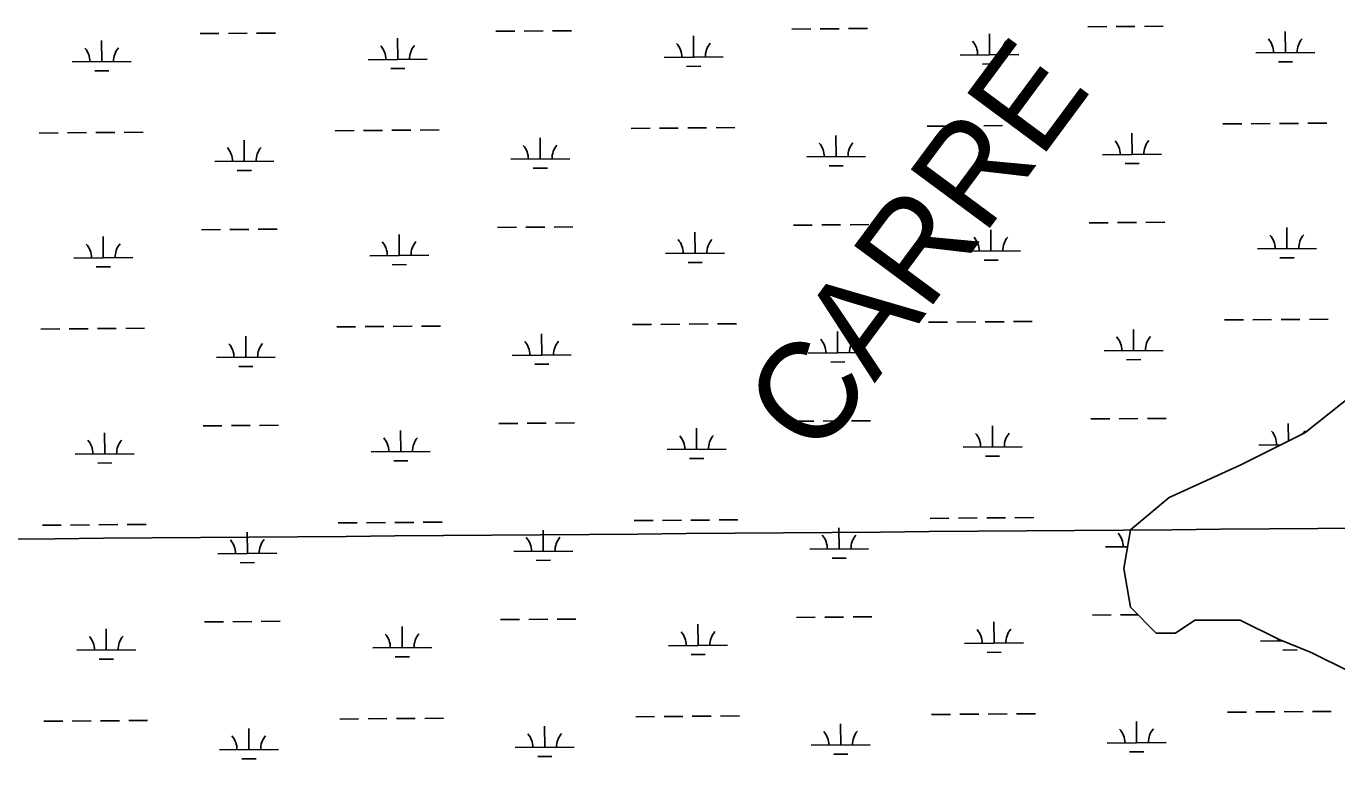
# Model space of a CAD drawing. Extents: x 3540316 to 3578335, y 553172 to 578787.
# Drawn here: x 3571944 to 3574167, y 564471 to 565714 of the extents above; entities that cross this region are included whole.
import ezdxf

# ---------------------------------------------------------------- set-up
doc = ezdxf.new("R2010")
doc.units = 0
for name, color, linetype in [('V-GRID-MAJR', 7, 'Continuous'), ('V-RIVR-IDEN', 7, 'Continuous'), ('V-WETL-SWMP', 7, 'Continuous')]:
    doc.layers.add(name, color=color, linetype=linetype)

msp = doc.modelspace()

# ---------------------------------------------------------------- linework, layer by layer
at = {"layer": 'V-GRID-MAJR'}
msp.add_spline([(3544475.4, 564634.2), (3549748.1, 564672.9), (3555020.8, 564712.4), (3560293.6, 564752.7), (3565566.3, 564793.7), (3570839, 564835.5), (3576111.7, 564878.1)], degree=3, dxfattribs=at)
at = {"layer": 'V-WETL-SWMP'}
for p, q in [((3572238.8, 565701.6), (3572270.8, 565701.8)), ((3572286.8, 565702), (3572318.8, 565702.2)), ((3572334.8, 565702.3), (3572366.8, 565702.6)), ((3572740.7, 565705.5), (3572772.7, 565705.7)), ((3572788.7, 565705.8), (3572820.7, 565706.1)), ((3572836.7, 565706.2), (3572868.7, 565706.4)), ((3573075.9, 565661.6), (3573075.6, 565697.6)), ((3573242.6, 565709.3), (3573274.6, 565709.6)), ((3573290.6, 565709.7), (3573322.6, 565709.9)), ((3573338.6, 565710.1), (3573370.6, 565710.3)), ((3573577.8, 565665.5), (3573577.5, 565701.5)), ((3573744.5, 565713.2), (3573776.5, 565713.4)), ((3573792.5, 565713.6), (3573824.5, 565713.8)), ((3573840.5, 565713.9), (3573872.5, 565714.2)), ((3574079.7, 565669.3), (3574079.4, 565705.3)), ((3572072.1, 565653.9), (3572071.8, 565689.9)), ((3572574, 565657.7), (3572573.7, 565693.7)), ((3572022.1, 565653.5), (3572122.1, 565654.3)), ((3572524, 565657.4), (3572624, 565658.1)), ((3573025.9, 565661.2), (3573125.9, 565662)), ((3573527.8, 565665.1), (3573627.8, 565665.9)), ((3574029.7, 565669), (3574129.7, 565669.7)), ((3574067.8, 565653.8), (3574091.8, 565654)), ((3572060.2, 565638.3), (3572084.2, 565638.5)), ((3572562.1, 565642.2), (3572586.1, 565642.4)), ((3573064, 565646.1), (3573088, 565646.3)), ((3573565.9, 565650), (3573589.9, 565650.1)), ((3572970, 565540.7), (3573002, 565541)), ((3573018, 565541.1), (3573050, 565541.3)), ((3573066, 565541.5), (3573098, 565541.7)), ((3573114, 565541.8), (3573146, 565542.1)), ((3573471.9, 565544.6), (3573503.9, 565544.8)), ((3573519.9, 565545), (3573551.9, 565545.2)), ((3573567.9, 565545.3), (3573599.9, 565545.6)), ((3573615.9, 565545.7), (3573647.9, 565545.9)), ((3573973.8, 565548.5), (3574005.8, 565548.7)), ((3574021.8, 565548.8), (3574053.8, 565549.1)), ((3574069.8, 565549.2), (3574101.8, 565549.4)), ((3574117.8, 565549.6), (3574149.8, 565549.8)), ((3571966.2, 565533), (3571998.2, 565533.2)), ((3572014.2, 565533.3), (3572046.2, 565533.6)), ((3572062.2, 565533.7), (3572094.2, 565534)), ((3572110.2, 565534.1), (3572142.2, 565534.3)), ((3572313.9, 565484.9), (3572313.6, 565520.9)), ((3572468.1, 565536.8), (3572500.1, 565537.1)), ((3572516.1, 565537.2), (3572548.1, 565537.5)), ((3572564.1, 565537.6), (3572596.1, 565537.8)), ((3572612.1, 565538), (3572644.1, 565538.2)), ((3572815.8, 565488.8), (3572815.5, 565524.8)), ((3573317.7, 565492.7), (3573317.4, 565528.7)), ((3573819.6, 565496.5), (3573819.3, 565532.5)), ((3573769.6, 565496.1), (3573869.6, 565496.9)), ((3572263.9, 565484.5), (3572363.9, 565485.3)), ((3572765.8, 565488.4), (3572865.8, 565489.2)), ((3572803.9, 565473.3), (3572827.9, 565473.4)), ((3573267.7, 565492.3), (3573367.7, 565493)), ((3573305.8, 565477.1), (3573329.8, 565477.3)), ((3573807.7, 565481), (3573831.7, 565481.2)), ((3572302, 565469.4), (3572326, 565469.6)), ((3572241.4, 565368.9), (3572273.4, 565369.2)), ((3572289.4, 565369.3), (3572321.4, 565369.5)), ((3572337.4, 565369.7), (3572369.4, 565369.9)), ((3572743.3, 565372.8), (3572775.3, 565373)), ((3572791.3, 565373.2), (3572823.3, 565373.4)), ((3572839.3, 565373.5), (3572871.3, 565373.8)), ((3573078.5, 565328.9), (3573078.2, 565364.9)), ((3573245.2, 565376.7), (3573277.2, 565376.9)), ((3573293.2, 565377), (3573325.2, 565377.3)), ((3573341.2, 565377.4), (3573373.2, 565377.6)), ((3573580.3, 565332.8), (3573580.1, 565368.8)), ((3573747, 565380.5), (3573779, 565380.8)), ((3573795, 565380.9), (3573827, 565381.1)), ((3573843, 565381.3), (3573875, 565381.5)), ((3574082.2, 565336.7), (3574082, 565372.7)), ((3572074.7, 565321.2), (3572074.4, 565357.2)), ((3572576.6, 565325.1), (3572576.3, 565361.1)), ((3572024.7, 565320.8), (3572124.7, 565321.6)), ((3572526.6, 565324.7), (3572626.6, 565325.5)), ((3573028.5, 565328.6), (3573128.5, 565329.3)), ((3573530.3, 565332.4), (3573630.3, 565333.2)), ((3573568.5, 565317.3), (3573592.5, 565317.5)), ((3574032.2, 565336.3), (3574132.2, 565337.1)), ((3574070.4, 565321.2), (3574094.4, 565321.3)), ((3572062.8, 565305.7), (3572086.8, 565305.9)), ((3572564.7, 565309.6), (3572588.7, 565309.7)), ((3573066.6, 565313.4), (3573090.6, 565313.6)), ((3572972.5, 565208.1), (3573004.5, 565208.3)), ((3573020.5, 565208.4), (3573052.5, 565208.7)), ((3573068.5, 565208.8), (3573100.5, 565209)), ((3573116.5, 565209.2), (3573148.5, 565209.4)), ((3573474.4, 565211.9), (3573506.4, 565212.2)), ((3573522.4, 565212.3), (3573554.4, 565212.5)), ((3573570.4, 565212.7), (3573602.4, 565212.9)), ((3573618.4, 565213), (3573650.4, 565213.3)), ((3573976.3, 565215.8), (3574008.3, 565216)), ((3574024.3, 565216.2), (3574056.3, 565216.4)), ((3574072.3, 565216.5), (3574104.3, 565216.8)), ((3574120.3, 565216.9), (3574152.3, 565217.1)), ((3571968.8, 565200.3), (3572000.8, 565200.6)), ((3572016.8, 565200.7), (3572048.8, 565200.9)), ((3572064.8, 565201.1), (3572096.7, 565201.3)), ((3572112.7, 565201.4), (3572144.7, 565201.7)), ((3572316.5, 565152.3), (3572316.2, 565188.2)), ((3572470.6, 565204.2), (3572502.6, 565204.4)), ((3572518.6, 565204.6), (3572550.6, 565204.8)), ((3572566.6, 565204.9), (3572598.6, 565205.2)), ((3572614.6, 565205.3), (3572646.6, 565205.5)), ((3572818.3, 565156.1), (3572818.1, 565192.1)), ((3573320.2, 565160), (3573320, 565196)), ((3573822.1, 565163.9), (3573821.9, 565199.9)), ((3573772.1, 565163.5), (3573872.1, 565164.2)), ((3572266.5, 565151.9), (3572366.4, 565152.6)), ((3572768.3, 565155.7), (3572868.3, 565156.5)), ((3572806.5, 565140.6), (3572830.5, 565140.8)), ((3573270.2, 565159.6), (3573370.2, 565160.4)), ((3573308.4, 565144.5), (3573332.4, 565144.7)), ((3573810.2, 565148.3), (3573834.2, 565148.5)), ((3572304.6, 565136.7), (3572328.6, 565136.9)), ((3574222.2, 565112), (3574112.6, 565024.3)), ((3572243.9, 565036.3), (3572275.9, 565036.5)), ((3572291.9, 565036.6), (3572323.9, 565036.9)), ((3572339.9, 565037), (3572371.9, 565037.2)), ((3572579.1, 564992.4), (3572578.8, 565028.4)), ((3572745.8, 565040.1), (3572777.8, 565040.4)), ((3572793.8, 565040.5), (3572825.8, 565040.7)), ((3572841.8, 565040.9), (3572873.8, 565041.1)), ((3573081, 564996.3), (3573080.7, 565032.3)), ((3573247.7, 565044), (3573279.7, 565044.2)), ((3573295.7, 565044.4), (3573327.7, 565044.6)), ((3573343.7, 565044.7), (3573375.7, 565045)), ((3573582.9, 565000.1), (3573582.6, 565036.1)), ((3573749.6, 565047.9), (3573781.6, 565048.1)), ((3573797.6, 565048.2), (3573829.6, 565048.5)), ((3573845.6, 565048.6), (3573877.6, 565048.9)), ((3574084.8, 565010.4), (3574084.5, 565040)), ((3572077.2, 564988.5), (3572077, 565024.5)), ((3574112.6, 565024.3), (3574003, 564969.6)), ((3572027.2, 564988.2), (3572127.2, 564988.9)), ((3572529.1, 564992), (3572629.1, 564992.8)), ((3573031, 564995.9), (3573131, 564996.7)), ((3573532.9, 564999.8), (3573632.9, 565000.5)), ((3573571, 564984.6), (3573595, 564984.8)), ((3574034.8, 565003.6), (3574071.8, 565003.9)), ((3572065.4, 564973), (3572089.4, 564973.2)), ((3572567.2, 564976.9), (3572591.2, 564977.1)), ((3573069.1, 564980.8), (3573093.1, 564980.9)), ((3574003, 564969.6), (3573882.5, 564914.8)), ((3573882.5, 564914.8), (3573816.8, 564860)), ((3572617.2, 564872.6), (3572649.2, 564872.9)), ((3572975.1, 564875.4), (3573007.1, 564875.6)), ((3573023.1, 564875.8), (3573055.1, 564876)), ((3573071.1, 564876.1), (3573103.1, 564876.4)), ((3573119.1, 564876.5), (3573151.1, 564876.7)), ((3573477, 564879.3), (3573509, 564879.5)), ((3573525, 564879.6), (3573557, 564879.9)), ((3573573, 564880), (3573605, 564880.2)), ((3573621, 564880.4), (3573653, 564880.6)), ((3571971.3, 564867.6), (3572003.3, 564867.9)), ((3572019.3, 564868), (3572051.3, 564868.3)), ((3572067.3, 564868.4), (3572099.3, 564868.6)), ((3572115.3, 564868.8), (3572147.3, 564869)), ((3572319, 564819.6), (3572318.7, 564855.6)), ((3572473.2, 564871.5), (3572505.2, 564871.8)), ((3572521.2, 564871.9), (3572553.2, 564872.1)), ((3572569.2, 564872.3), (3572601.2, 564872.5)), ((3572820.9, 564823.5), (3572820.6, 564859.5)), ((3573322.8, 564827.3), (3573322.5, 564863.3)), ((3573816.8, 564860), (3573805.8, 564794.3)), ((3573824.4, 564866.4), (3573824.4, 564867.2)), ((3573774.7, 564830.8), (3573812, 564831.1)), ((3572269, 564819.2), (3572369, 564820)), ((3572770.9, 564823.1), (3572870.9, 564823.8)), ((3572809, 564807.9), (3572833, 564808.1)), ((3573272.8, 564826.9), (3573372.8, 564827.7)), ((3573310.9, 564811.8), (3573334.9, 564812)), ((3572307.1, 564804.1), (3572331.1, 564804.2)), ((3573805.8, 564794.3), (3573816.8, 564728.5)), ((3573816.8, 564728.5), (3573860.6, 564684.7)), ((3572246.5, 564703.6), (3572278.5, 564703.8)), ((3572294.5, 564704), (3572326.5, 564704.2)), ((3572342.5, 564704.3), (3572374.5, 564704.6)), ((3572581.7, 564659.7), (3572581.4, 564695.7)), ((3572748.4, 564707.5), (3572780.4, 564707.7)), ((3572796.4, 564707.8), (3572828.4, 564708.1)), ((3572844.4, 564708.2), (3572876.4, 564708.4)), ((3573083.6, 564663.6), (3573083.3, 564699.6)), ((3573250.3, 564711.3), (3573282.3, 564711.6)), ((3573298.3, 564711.7), (3573330.3, 564711.9)), ((3573346.3, 564712.1), (3573378.3, 564712.3)), ((3573585.5, 564667.5), (3573585.2, 564703.5)), ((3573752.2, 564715.2), (3573784.2, 564715.4)), ((3573800.2, 564715.6), (3573829.5, 564715.8)), ((3573893.5, 564684.7), (3573926.3, 564706.6)), ((3573926.3, 564706.6), (3573959.2, 564706.6)), ((3573959.2, 564706.6), (3574003, 564706.6)), ((3574003, 564706.6), (3574068.8, 564673.7)), ((3572079.8, 564655.9), (3572079.5, 564691.9)), ((3573860.6, 564684.7), (3573893.5, 564684.7)), ((3574068.8, 564673.7), (3574123.5, 564651.8)), ((3572029.8, 564655.5), (3572129.8, 564656.3)), ((3572531.7, 564659.4), (3572631.7, 564660.1)), ((3573033.6, 564663.2), (3573133.6, 564664)), ((3573535.5, 564667.1), (3573635.5, 564667.9)), ((3573573.6, 564652), (3573597.6, 564652.1)), ((3574037.4, 564671), (3574075, 564671.3)), ((3574075.5, 564655.8), (3574099.5, 564656)), ((3574123.5, 564651.8), (3574189.3, 564619)), ((3572067.9, 564640.4), (3572091.9, 564640.5)), ((3572569.8, 564644.2), (3572593.8, 564644.4)), ((3573071.7, 564648.1), (3573095.7, 564648.3)), ((3572523.8, 564539.2), (3572555.8, 564539.5)), ((3572571.8, 564539.6), (3572603.8, 564539.8)), ((3572619.8, 564540), (3572651.8, 564540.2)), ((3572977.7, 564542.7), (3573009.7, 564543)), ((3573025.7, 564543.1), (3573057.7, 564543.3)), ((3573073.7, 564543.5), (3573105.7, 564543.7)), ((3573121.7, 564543.8), (3573153.7, 564544.1)), ((3573479.6, 564546.6), (3573511.6, 564546.8)), ((3573527.6, 564547), (3573559.6, 564547.2)), ((3573575.6, 564547.3), (3573607.6, 564547.6)), ((3573623.6, 564547.7), (3573655.6, 564547.9)), ((3573981.5, 564550.5), (3574013.5, 564550.7)), ((3574029.5, 564550.8), (3574061.5, 564551.1)), ((3574077.5, 564551.2), (3574109.5, 564551.4)), ((3574125.5, 564551.6), (3574157.4, 564551.8)), ((3571973.9, 564535), (3572005.9, 564535.2)), ((3572021.9, 564535.4), (3572053.9, 564535.6)), ((3572069.9, 564535.7), (3572101.9, 564536)), ((3572117.9, 564536.1), (3572149.9, 564536.3)), ((3572321.6, 564486.9), (3572321.3, 564522.9)), ((3572475.8, 564538.9), (3572507.8, 564539.1)), ((3572823.5, 564490.8), (3572823.2, 564526.8)), ((3573325.4, 564494.7), (3573325.1, 564530.7)), ((3573827.3, 564498.5), (3573827, 564534.5)), ((3573275.4, 564494.3), (3573375.4, 564495)), ((3573777.3, 564498.1), (3573877.3, 564498.9)), ((3572271.6, 564486.5), (3572371.6, 564487.3)), ((3572773.5, 564490.4), (3572873.5, 564491.2)), ((3572811.6, 564475.3), (3572835.6, 564475.5)), ((3573313.5, 564479.1), (3573337.5, 564479.3)), ((3573815.4, 564483), (3573839.4, 564483.2)), ((3572309.7, 564471.4), (3572333.7, 564471.6))]:
    msp.add_line(p, q, dxfattribs=at)
for centre, start, end in [((3572016.9, 565653.9), 359.6699, 41.2135), ((3572127.3, 565654.8), 139.6699, 181.2135), ((3572518.8, 565657.8), 359.6699, 41.2135), ((3572629.2, 565658.6), 139.6699, 181.2135), ((3573020.6, 565661.7), 359.6699, 41.2135), ((3573131.1, 565662.5), 139.6699, 181.2135), ((3573522.5, 565665.5), 359.6699, 41.2135), ((3573633, 565666.4), 139.6699, 181.2135), ((3574024.4, 565669.4), 359.6699, 41.2135), ((3574134.9, 565670.2), 139.6699, 181.2135), ((3573764.3, 565496.6), 359.6699, 41.2135), ((3573874.8, 565497.4), 139.6699, 181.2135), ((3572258.6, 565485), 359.6699, 41.2135), ((3572369.1, 565485.8), 139.6699, 181.2135), ((3572760.5, 565488.8), 359.6699, 41.2135), ((3572871, 565489.7), 139.6699, 181.2135), ((3573262.4, 565492.7), 359.6699, 41.2135), ((3573372.9, 565493.6), 139.6699, 181.2135), ((3572019.4, 565321.3), 359.6699, 41.2135), ((3572129.9, 565322.1), 139.6699, 181.2135), ((3572521.3, 565325.1), 359.6699, 41.2135), ((3572631.8, 565326), 139.6699, 181.2135), ((3573023.2, 565329), 359.6699, 41.2135), ((3573133.7, 565329.8), 139.6699, 181.2135), ((3573525.1, 565332.9), 359.6699, 41.2135), ((3573635.6, 565333.7), 139.6699, 181.2135), ((3574027, 565336.7), 359.6699, 41.2135), ((3574137.5, 565337.6), 139.6699, 181.2135), ((3573766.9, 565163.9), 359.6699, 41.2135), ((3573877.4, 565164.8), 139.6699, 181.2135), ((3572261.2, 565152.3), 359.6699, 41.2135), ((3572371.7, 565153.2), 139.6699, 181.2135), ((3572763.1, 565156.2), 359.6699, 41.2135), ((3572873.6, 565157), 139.6699, 181.2135), ((3573265, 565160), 359.6699, 41.2135), ((3573375.5, 565160.9), 139.6699, 181.2135), ((3572022, 564988.6), 359.6699, 41.2135), ((3572132.5, 564989.4), 139.6699, 181.2135), ((3572523.9, 564992.5), 359.6699, 41.2135), ((3572634.4, 564993.3), 139.6699, 181.2135), ((3573025.8, 564996.3), 359.6699, 41.2135), ((3573136.3, 564997.2), 139.6699, 181.2135), ((3573527.7, 565000.2), 359.6699, 41.2135), ((3573638.1, 565001), 139.6699, 181.2135), ((3574029.6, 565004.1), 359.6699, 41.2135), ((3574140, 565004.9), 139.6699, 149.3227), ((3573267.6, 564827.4), 359.6699, 41.2135), ((3573378, 564828.2), 139.6699, 181.2135), ((3573769.4, 564831.2), 359.6699, 41.2135), ((3572263.8, 564819.6), 359.6699, 41.2135), ((3572374.3, 564820.5), 139.6699, 181.2135), ((3572765.7, 564823.5), 359.6699, 41.2135), ((3572876.1, 564824.4), 139.6699, 181.2135), ((3572024.6, 564655.9), 359.6699, 41.2135), ((3572135, 564656.8), 139.6699, 181.2135), ((3572526.4, 564659.8), 359.6699, 41.2135), ((3572636.9, 564660.6), 139.6699, 181.2135), ((3573028.3, 564663.7), 359.6699, 41.2135), ((3573138.8, 564664.5), 139.6699, 181.2135), ((3573530.2, 564667.5), 359.6699, 41.2135), ((3573640.7, 564668.4), 139.6699, 181.2135), ((3574032.1, 564671.4), 359.6699, 5.0571), ((3573270.1, 564494.7), 359.6699, 41.2135), ((3573380.6, 564495.6), 139.6699, 181.2135), ((3573772, 564498.6), 359.6699, 41.2135), ((3573882.5, 564499.4), 139.6699, 181.2135), ((3572266.3, 564487), 359.6699, 41.2135), ((3572376.8, 564487.8), 139.6699, 181.2135), ((3572768.2, 564490.8), 359.6699, 41.2135), ((3572878.7, 564491.7), 139.6699, 181.2135)]:
    msp.add_arc(centre, 35.2, start, end, dxfattribs=at)

# ---------------------------------------------------------------- texts
at = {"layer": 'V-RIVR-IDEN'}
msp.add_text('CARRE', height=167, rotation=53.4623, dxfattribs=at).set_placement((3573286.8, 564978.3))

doc.saveas('drawing.dxf')
